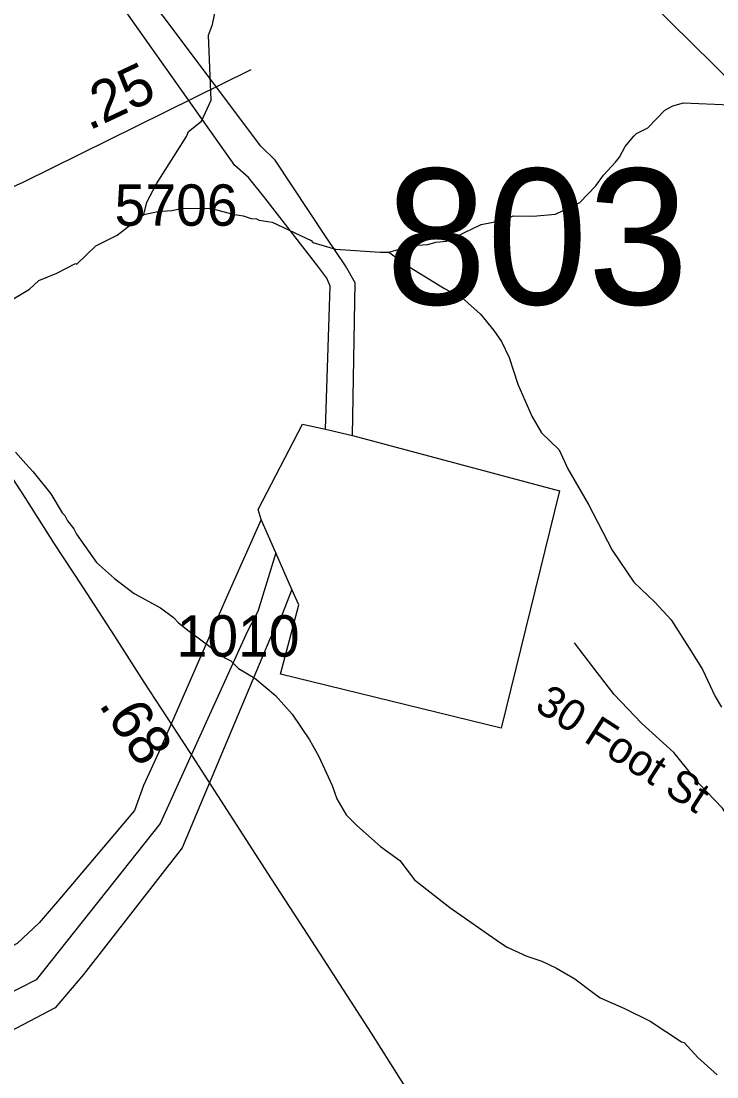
# Model space of a CAD drawing. Extents: x 1383679 to 1536984, y 460658 to 651027.
# Drawn here: x 1489864 to 1491967, y 493273 to 496464 of the extents above; entities that cross this region are included whole.
import ezdxf

# ---------------------------------------------------------------- set-up
doc = ezdxf.new("R2010")
doc.units = 0
for name, color, linetype in [('Exist Hydrographic Misc Water Feature', 7, 'Continuous'), ('Exist Railroad Mainline', 7, 'Continuous'), ('Exist Road Non-System Type 51', 7, 'Continuous'), ('Exist Road Non-System Type 51 Label', 7, 'Continuous'), ('Exist Road Secondary Mileage Hundredths English Label', 7, 'Continuous'), ('Exist Road Secondary Structure Standard Bridge Number Label', 7, 'Continuous'), ('Exist Road Secondary Type 51 Attributed', 7, 'Continuous'), ('Exist Road Secondary Type 51 Number Label', 7, 'Continuous'), ('Exist Utilities Electrical Transmission Line', 7, 'Continuous')]:
    doc.layers.add(name, color=color, linetype=linetype)

msp = doc.modelspace()

# ---------------------------------------------------------------- linework, layer by layer
at = {"layer": 'Exist Hydrographic Misc Water Feature'}
for points in [[(1490234.8, 495879.5), (1490244.2, 495916.9), (1490273.2, 495972.3), (1490364, 496114.5), (1490370.3, 496130.4), (1490408.9, 496161.7), (1490438.1, 496225.1), (1490429.8, 496421.3), (1490442.4, 496453), (1490455.6, 496516.7), (1490476.8, 496580.3), (1490497.7, 496619.9), (1490553.2, 496706.8), (1490596.3, 496761.9)], [(1490975.6, 495765.5), (1491045.7, 495785.1), (1491093.7, 495788.2), (1491117.9, 495795.6), (1491149.9, 495799), (1491254.9, 495849), (1491327.2, 495863.5), (1491351.4, 495875), (1491411.4, 495873.9), (1491479.5, 495880.5), (1491552.2, 495915.1), (1491601.1, 495966.1), (1491623.8, 495997.7), (1491660.5, 496036.9), (1491672.8, 496052.7), (1491689.4, 496084.4), (1491716.1, 496115.8), (1491724.2, 496123.7), (1491758.5, 496141), (1491809.5, 496194), (1491833.8, 496207.5), (1491866, 496216.9), (1492005.8, 496210.1)], [(1489652.7, 495491.6), (1489678.4, 495510.2), (1489717.1, 495547.4), (1489757.7, 495578.5), (1489792.1, 495595.9), (1489889.2, 495653.9), (1489917.7, 495679.4), (1489972.1, 495702.3), (1490028.6, 495730.8), (1490032.6, 495729.1), (1490089.6, 495784), (1490154.3, 495816.7), (1490234.8, 495879.5)], [(1490234.8, 495879.5), (1490277.6, 495888.3), (1490319.7, 495891.4), (1490351.9, 495898.8), (1490439.8, 495897), (1490503.5, 495879.8), (1490535.4, 495875.1), (1490559.3, 495866.7), (1490575.3, 495866.4), (1490583.2, 495862.2), (1490623, 495855.5), (1490740.5, 495800.2), (1490745.9, 495795), (1490814.3, 495774.8), (1490949.3, 495765), (1490975.6, 495765.5)], [(1490975.6, 495765.5), (1491036.4, 495721.3), (1491143.3, 495655.2), (1491197.2, 495627.2), (1491252.7, 495578.1), (1491292.8, 495528.2), (1491316.2, 495495.7), (1491339.3, 495447.3), (1491365.7, 495366.8), (1491407.9, 495269.9), (1491436.5, 495219.8), (1491489.9, 495168.3), (1491515.9, 495110.3), (1491578.8, 495002.6), (1491650.1, 494865.2), (1491716.3, 494767.9), (1491779.7, 494707.9), (1491828.3, 494654.7), (1491890.3, 494557.8), (1491923.3, 494503.8), (1491961.7, 494423), (1491981.1, 494390.7)], [(1489846.5, 495160.6), (1489878.1, 495125.7), (1489900.6, 495101.7), (1489953.3, 495034.7), (1489988.3, 494978), (1489996.1, 494969.9), (1490003.8, 494953.7), (1490023.4, 494929.3), (1490031.1, 494913.2), (1490091.4, 494828), (1490146.5, 494778.9), (1490205.6, 494733.7), (1490284.8, 494690.2), (1490324.3, 494661.4), (1490340, 494645.1), (1490371.4, 494620.5), (1490481.9, 494538.3), (1490497.8, 494530), (1490521.3, 494507.5), (1490570, 494477.9), (1490633.1, 494426), (1490683.4, 494369.4), (1490735.2, 494291.3), (1490762.3, 494242.8), (1490804.5, 494153.9), (1490817.8, 494113.7), (1490846.9, 494065.1), (1490878.2, 494032.5), (1490950, 493969.4), (1491008.7, 493927), (1491053.1, 493869), (1491159.6, 493784.9), (1491309.6, 493680), (1491333.2, 493665.5), (1491392.7, 493638.3), (1491437.7, 493622.3), (1491481.7, 493601.8), (1491537.2, 493569.4), (1491591.2, 493529.2), (1491614.4, 493512), (1491685.7, 493480.5), (1491765, 493441), (1491859.8, 493379.1), (1491867.8, 493376.9), (1491908.9, 493332.1), (1491967.6, 493279.3)]]:
    msp.add_lwpolyline(points, dxfattribs=at)
at = {"layer": 'Exist Railroad Mainline'}
msp.add_lwpolyline([(1491633.3, 496654), (1491826.2, 496461.8), (1491957.9, 496331.4), (1492075, 496215.9)], dxfattribs=at)
at = {"layer": 'Exist Road Non-System Type 51'}
msp.add_lwpolyline([(1492566.8, 493626.9), (1492505.1, 493646), (1492425.4, 493646), (1492345.7, 493652.1), (1492269.1, 493682.8), (1492189.4, 493734.9), (1492131.2, 493823.9), (1492036.2, 494001.7), (1491984.1, 494084.6), (1491913.6, 494158.2), (1491837, 494253.2), (1491738.9, 494342.2), (1491656.2, 494428.1), (1491594.9, 494507.8), (1491536.7, 494584.5)], dxfattribs=at)
at = {"layer": 'Exist Road Secondary Type 51 Attributed'}
for points in [[(1489396.2, 495766), (1489869.7, 495976.8), (1490558.8, 496317.5)], [(1491350.5, 492742.7), (1491301.9, 492818.8), (1491190.2, 492989.5), (1491140.1, 493066), (1491093.9, 493136.5), (1491010.2, 493266.6), (1490922.8, 493404.7), (1490827.3, 493553.1), (1490777.4, 493629.6), (1490718.3, 493721.9), (1490620.6, 493871.7), (1490373.3, 494256), (1490235.7, 494466.2), (1490146.8, 494604.7), (1490050, 494754.2), (1489964.8, 494884.2), (1489876.1, 495024.2), (1489776.9, 495175.9), (1489686.1, 495316.3), (1489602.5, 495447.3), (1489590.2, 495466.2), (1489507.1, 495594.2), (1489396.2, 495766)]]:
    msp.add_lwpolyline(points, dxfattribs=at)
at = {"layer": 'Exist Utilities Electrical Transmission Line'}
for p, q in [((1490784.4, 495230.4), (1490866, 495210.9)), ((1490634, 494856.8), (1490589.6, 494957.6)), ((1490682.2, 494745.8), (1490634, 494856.8))]:
    msp.add_line(p, q, dxfattribs=at)
for points in [[(1490784.4, 495230.4), (1490797.7, 495662.3), (1490788.2, 495686.5), (1490760.7, 495722.9), (1490600.2, 495929.8), (1490551.2, 495990.6), (1490509.9, 496027.3), (1490083.8, 496630.9), (1490038.8, 496689.6), (1489970.3, 496776.8), (1489801.9, 496985.7), (1489748.7, 497036.6), (1489646.9, 497170.3), (1489423.8, 497468.3), (1489396.5, 497502.7), (1489238, 497709.6)], [(1490866, 495210.9), (1490873.9, 495673), (1490844.7, 495723.6), (1490786.2, 495810.6), (1490632.1, 496043.2), (1490588.9, 496086.1), (1490146.7, 496673.8)], [(1490589.6, 494957.6), (1490580.2, 494987.8), (1490714.6, 495245.6), (1490784.4, 495230.4)], [(1490866, 495210.9), (1491491.5, 495044.3), (1491315.2, 494327.1), (1490647.8, 494490.4), (1490703.3, 494699.6), (1490682.2, 494745.8)], [(1490589.6, 494957.6), (1490487.8, 494729.1), (1490279.5, 494252.5), (1490233.9, 494153.4), (1490206.5, 494077.7), (1489986, 493817.4), (1489918.8, 493738.5), (1489851.7, 493675.7), (1488813.9, 493123.1), (1488056.7, 492723.7), (1487069.6, 492214.4), (1486707.2, 491256), (1486333.4, 490330.2), (1486314.6, 490288.3), (1486354.3, 489441.3), (1486367.2, 489253.2), (1486374.1, 489193), (1486382.1, 488602.6), (1486384.7, 488288.4), (1486387.4, 487852.2), (1486389.2, 487736.1), (1486384.3, 487670.2), (1486338.5, 486864.7), (1486286.3, 486695.6)], [(1490634, 494856.8), (1490579, 494679.7), (1490548, 494620.1), (1490284, 494038.3), (1489909.7, 493566.6), (1488858.3, 493030.2), (1488103.2, 492635), (1487223.4, 492197.7), (1487138.8, 492159.2), (1486810.8, 491222.4), (1486417.6, 490348.7), (1486392.6, 490277.1), (1486467.5, 489397.5), (1486481.7, 489287.1), (1486486, 489185), (1486486.8, 488994.9), (1486488.1, 488602.9), (1486482, 488360.9), (1486469.9, 487884.7), (1486462, 487664.8), (1486418.4, 486861.3), (1486405.6, 486809.6), (1486404.4, 486806.2)], [(1490682.2, 494745.8), (1490644.4, 494650.5), (1490617.6, 494600.9), (1490350.7, 493965.1), (1490052.1, 493582.2), (1489966.4, 493481.7), (1488912.4, 492927.2), (1488157.8, 492548), (1487215, 492061.8), (1487188, 491990.3), (1487080.6, 491675.9), (1487038.4, 491556.5), (1486914.1, 491184.7), (1486507.3, 490321.1)]]:
    msp.add_lwpolyline(points, dxfattribs=at)

# ---------------------------------------------------------------- texts
at = {"layer": 'Exist Road Non-System Type 51 Label'}
msp.add_text('30 Foot St', height=95, rotation=327.255, dxfattribs=at).set_placement((1491412.2, 494384.2))
at = {"layer": 'Exist Road Secondary Mileage Hundredths English Label'}
for s, rotation, p in [('.25', 25.2063, (1490069.2, 496131.9)), ('.68', 303.2057, (1490096.5, 494398.3))]:
    msp.add_text(s, height=125, rotation=rotation, dxfattribs=at).set_placement(p)
at = {"layer": 'Exist Road Secondary Structure Standard Bridge Number Label'}
msp.add_text('803', height=410.1, dxfattribs=at).set_placement((1490966.3, 495607.5))
at = {"layer": 'Exist Road Secondary Type 51 Number Label'}
for s, p in [('5706', (1490146.5, 495845.1)), ('1010', (1490333.7, 494543))]:
    msp.add_text(s, height=125, dxfattribs=at).set_placement(p)

doc.saveas('drawing.dxf')
